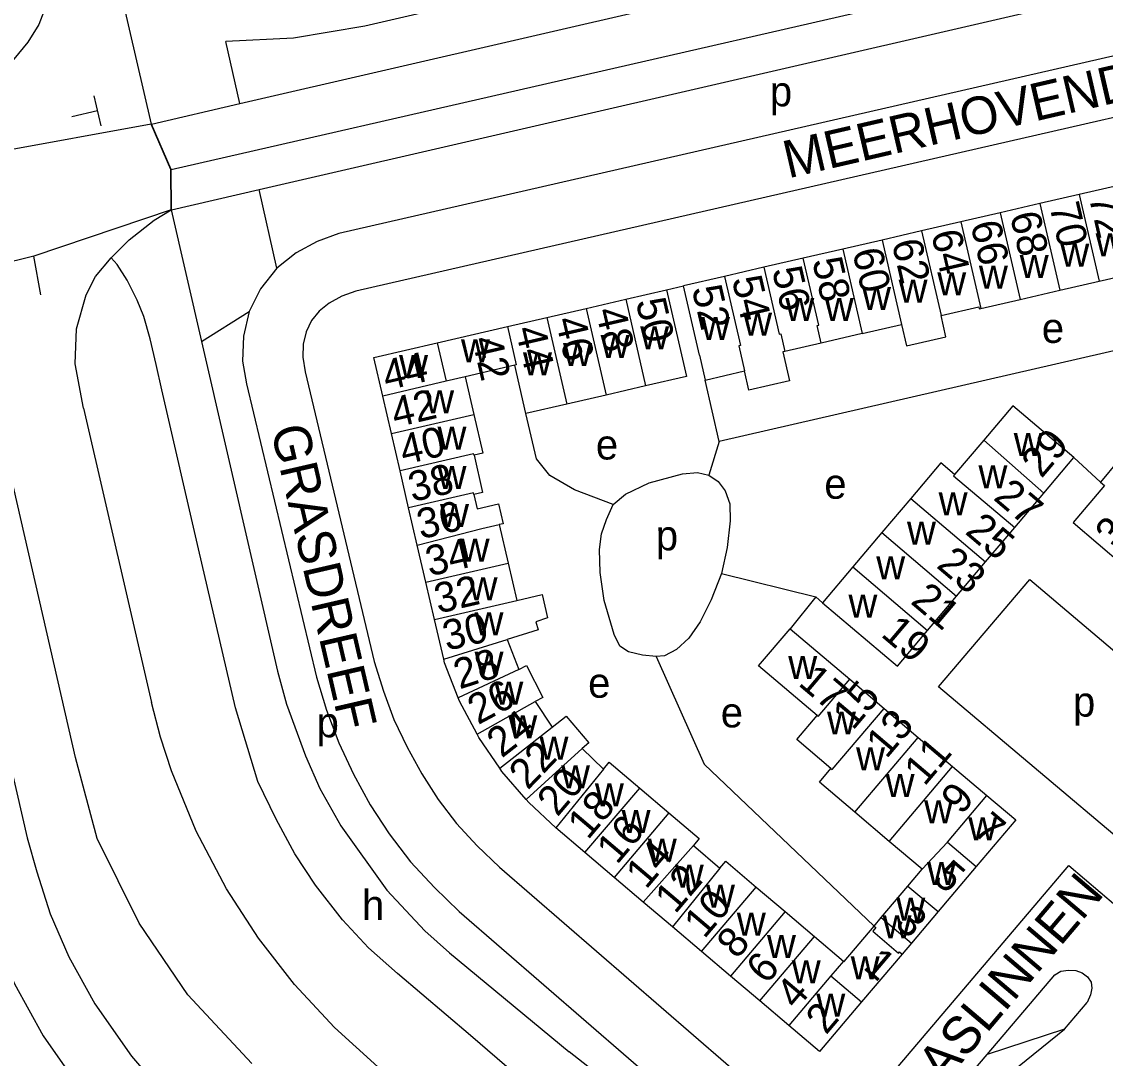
# Model space of a CAD drawing. Extents: x 155696 to 157795, y 382328 to 384028.
# Drawn here: x 156980.5 to 157125.2, y 382872.1 to 383010.6 of the extents above; entities that cross this region are included whole.
import ezdxf

# ---------------------------------------------------------------- set-up
doc = ezdxf.new("R2010")
doc.units = 0
for name, color, linetype in [('BLT_Basislijn', 7, 'Continuous'), ('BLT_Bebouwing', 7, 'Continuous'), ('BLT_Centroide', 7, 'Continuous'), ('BLT_Huisnummer', 7, 'Continuous'), ('BLT_Huisnummer_ tussenligend', 7, 'Continuous'), ('BLT_Onderverdeling_panden', 7, 'Continuous'), ('BLT_Straatnaam', 7, 'Continuous'), ('BLT_Vlakafsluiter', 7, 'Continuous')]:
    doc.layers.add(name, color=color, linetype=linetype)

msp = doc.modelspace()

# ---------------------------------------------------------------- linework, layer by layer
at = {"layer": 'BLT_Basislijn'}
for p, q in [((156991.2, 383025.43), (156997.8, 382996.87)), ((157000.48, 382990.8), (157144.66, 383023.87)), ((157009.64, 382999.61), (157007.78, 383007.9)), ((156990.15, 383000.66), (156991.08, 382996.64)), ((156990.62, 382998.65), (156987.22, 382997.84)), ((157000.43, 382990.79), (157000.48, 382990.8)), ((157014.56, 382977.64), (157012.23, 382988.14)), ((157000.45, 382985.42), (157004.5, 382967.85)), ((156983.08, 382974.07), (156982.14, 382979.23)), ((157066.62, 382974.73), (157068.86, 382975.26)), ((157004.5, 382967.85), (157010.89, 382971.82)), ((156998.44, 382964.77), (156997.65, 382968.18)), ((157130.64, 382967.6), (157073.64, 382954.48)), ((157073.64, 382954.48), (157071.76, 382962.68)), ((157073.64, 382954.48), (157072.23, 382949.99)), ((157073.92, 382936.86), (157086.53, 382933.71)), ((157102.93, 382921.71), (157115.1, 382936.06)), ((157115.1, 382936.06), (157142.52, 382912.82)), ((157086.53, 382933.71), (157083.1, 382929.46)), ((157087.41, 382932.94), (157086.53, 382933.71)), ((157130.39, 382898.51), (157102.93, 382921.71)), ((157119.74, 382875.96), (157109.4, 382872.61))]:
    msp.add_line(p, q, dxfattribs=at)
for points in [[(157141.82, 383036.66), (157026.31, 383009.94), (157016.79, 383008.34), (157007.78, 383007.9)], [(157009.64, 382999.61), (157143.19, 383030.48)], [(156984.75, 383023.89), (156985.11, 383020.66), (156985.01, 383017.86), (156984.59, 383015.33), (156983.78, 383012.71), (156982.79, 383010.16), (156981.32, 383007.83), (156978.83, 383004.77), (156975.54, 383002), (156971.61, 382999.81), (156968.02, 382998.69)], [(157225.61, 383020.55), (157025.13, 382974.57), (157023.26, 382973.88), (157021.57, 382972.96), (157020.21, 382971.89), (157019.21, 382970.62), (157018.48, 382969.12), (157018.09, 382967.47), (157018.02, 382965.73), (157018.36, 382963.76), (157027.58, 382925.09), (157028.79, 382921.15), (157030.21, 382917.33), (157031.95, 382913.66), (157033.92, 382910.07), (157036.13, 382906.66), (157038.56, 382903.46), (157041.32, 382900.49), (157044.3, 382897.61), (157083.16, 382863.95)], [(157012.23, 382988.14), (157145.75, 383018.97)], [(157147.55, 383010.85), (157022.84, 382982.25), (157019.94, 382981.18), (157017.17, 382979.67), (157014.56, 382977.64)], [(156997.85, 382996.88), (157009.64, 382999.61)], [(156997.8, 382996.87), (156997.85, 382996.88)], [(157000.5, 382985.43), (157012.23, 382988.14)], [(157000.45, 382985.42), (157000.5, 382985.43)], [(156987.63, 382964.84), (156987.83, 382969.54), (156989.11, 382974.06), (156990.35, 382976.51), (156992.44, 382979.01)], [(156997.65, 382968.18), (156996.8, 382971.16), (156995.91, 382973.36), (156994.57, 382976.01), (156993.25, 382978.14), (156992.44, 382979.01)], [(157014.56, 382977.64), (157012.39, 382974.89), (157010.89, 382971.82)], [(157010.89, 382971.82), (157010.12, 382968.54), (157010, 382965.2), (157010.51, 382962.16), (157019.86, 382922.98), (157021.21, 382918.58), (157022.83, 382914.23), (157024.82, 382910.02), (157027.05, 382905.96), (157029.58, 382902.06), (157032.43, 382898.31), (157035.61, 382894.89), (157038.9, 382891.7), (157078.5, 382857.4), (157082.07, 382855.34), (157086.2, 382854.46), (157090.43, 382854.58), (157094.71, 382856.13), (157097.78, 382858.93), (157109.4, 382872.61)], [(157011.22, 382871.38), (157002.68, 382880.56), (156996.21, 382890.16), (156990.58, 382901.43), (156987.67, 382912.27), (156975.07, 382967.25)], [(157004.5, 382967.85), (157014.68, 382923.81), (157015.87, 382919.38), (157018.4, 382912.51), (157020.33, 382908.11), (157023.11, 382903.14), (157029.25, 382894.54), (157034.31, 382889.11), (157037.62, 382886.17), (157053.62, 382872.96)], [(156988.76, 382958.94), (156987.63, 382964.84)], [(157048.82, 382867.88), (157040.41, 382875.15), (157030.67, 382883.41), (157026.83, 382886.83), (157023.32, 382890.6), (157019.73, 382895.23), (157016.99, 382899.4), (157014.48, 382904.04), (157012.03, 382909.05), (157009.04, 382918.9), (157004.13, 382940.13), (156999.23, 382961.36), (156998.44, 382964.77)], [(156958.82, 382962.66), (156961.45, 382961.03), (156963.44, 382959.25), (156965.46, 382957.15), (156966.17, 382956.29), (156967.72, 382954.08), (156969.6, 382950.41), (156970.85, 382946.49), (156981.24, 382901.53), (156982.51, 382897.01), (156984.3, 382891.38), (156986.82, 382885.64), (156990.27, 382879.38), (156995.17, 382872.36), (157001.96, 382864.47), (157051.62, 382822.37), (157052.07, 382821.99)], [(156988.76, 382958.94), (156997.84, 382919.6)], [(157059.49, 382946.04), (157054.33, 382948.01), (157051.04, 382949.94), (157049.22, 382952.15), (157047.82, 382958.21)], [(156956, 382956.01), (156957.59, 382954.51), (156958.77, 382953.41), (156959.97, 382951.96), (156961.16, 382950.04), (156962.09, 382947.31), (156963.04, 382944.34), (156973.39, 382899.52), (156974.75, 382894.69), (156976.71, 382888.51), (156979.55, 382882.05), (156983.38, 382875.09), (156988.76, 382867.38), (156996.24, 382858.7), (157050.84, 382812.41)], [(157121, 382952.33), (157124.54, 382949.06)], [(157059.49, 382946.04), (157061.14, 382947.45), (157064.28, 382948.96), (157068.72, 382950.14), (157070.73, 382950.32), (157072.23, 382949.99)], [(157072.23, 382949.99), (157073.49, 382949.12), (157074.42, 382947.9), (157075.07, 382946.13), (157075.11, 382943.86), (157074.68, 382940.33), (157073.92, 382936.86)], [(157065.21, 382925.76), (157063.41, 382925.93), (157061.54, 382926.4), (157060.36, 382927.16), (157059.61, 382928.7), (157058.26, 382933.22), (157057.74, 382936.98), (157057.64, 382940.07), (157057.94, 382942.13), (157058.57, 382944.07), (157059.49, 382946.04)], [(157073.92, 382936.86), (157072.56, 382933.31), (157071.1, 382930.37), (157069.56, 382928.22), (157067.93, 382926.71), (157066.31, 382925.84), (157065.21, 382925.76)], [(157065.21, 382925.76), (157071.64, 382911.36), (157094.31, 382889.76)], [(157071.84, 382835.75), (157069.41, 382837.08), (157068.52, 382837.78), (157065.76, 382839.99), (157062.82, 382842.34), (157035.41, 382864.76), (157028.07, 382870.94), (157022.25, 382876.2), (157016.92, 382881.95), (157012.12, 382888.15), (157007.84, 382894.72), (157003.78, 382902.42), (157000.49, 382910.47), (156999.05, 382915), (156997.84, 382919.6)], [(157092.01, 382864.5), (157120.32, 382897.82), (157130.77, 382888.94)], [(157109.4, 382872.61), (157118.43, 382883.24), (157119.23, 382883.73), (157120.26, 382883.88), (157121.24, 382883.83), (157122.1, 382883.49), (157122.79, 382882.95), (157123.29, 382882.25), (157123.41, 382881.47), (157123.21, 382880.56), (157122.78, 382879.54)], [(157119.74, 382875.96), (157122.78, 382879.54)], [(157089, 382845.93), (157106.46, 382865.26), (157119.74, 382875.96)], [(157079.41, 382852.65), (157053.62, 382872.96)]]:
    msp.add_lwpolyline(points, dxfattribs=at)
at = {"layer": 'BLT_Bebouwing'}
for p, q in [((157121.69, 382987.46), (157116.43, 382986.25)), ((157126.95, 382988.68), (157121.69, 382987.46)), ((157116.43, 382986.25), (157111.17, 382985.03)), ((157111.17, 382985.03), (157105.9, 382983.81)), ((157105.9, 382983.81), (157100.64, 382982.6)), ((157100.64, 382982.6), (157095.38, 382981.38)), ((157095.38, 382981.38), (157090.12, 382980.17)), ((157084.86, 382978.95), (157079.6, 382977.74)), ((157090.12, 382980.17), (157084.86, 382978.95)), ((157079.6, 382977.74), (157074.34, 382976.52)), ((157119.1, 382974.67), (157124.36, 382975.88)), ((157124.36, 382975.88), (157129.62, 382977.1)), ((157061.15, 382973.47), (157066.62, 382974.73)), ((157070.99, 382966.02), (157068.86, 382975.26)), ((157113.84, 382973.45), (157119.1, 382974.67)), ((157055.88, 382972.25), (157061.15, 382973.47)), ((157108.58, 382972.24), (157113.84, 382973.45)), ((157045.36, 382969.83), (157050.62, 382971.04)), ((157092.73, 382968.89), (157097.99, 382970.1)), ((157035.98, 382967.66), (157045.36, 382969.83)), ((157092.73, 382968.89), (157087.24, 382967.62)), ((157087.24, 382967.62), (157082.4, 382966.51)), ((157070.99, 382966.02), (157071.76, 382962.68)), ((157046.33, 382964.66), (157039.72, 382963.13)), ((157047.82, 382958.21), (157046.33, 382964.66)), ((157071.76, 382962.68), (157077.02, 382963.9)), ((157063.81, 382961.89), (157058.56, 382960.68)), ((157029.87, 382955.55), (157028.72, 382960.52)), ((157058.56, 382960.68), (157053.29, 382959.47)), ((157053.29, 382959.47), (157047.82, 382958.21)), ((157031.02, 382950.58), (157029.87, 382955.55)), ((157108.95, 382954.64), (157105.06, 382950.06)), ((157126.91, 382951.88), (157124.54, 382949.06)), ((157032.17, 382945.62), (157031.02, 382950.58)), ((157113.09, 382942.98), (157116.96, 382947.56)), ((157033.32, 382940.65), (157032.17, 382945.62)), ((157099.22, 382946.87), (157095.34, 382942.3)), ((157044.27, 382943.38), (157045.46, 382938.22)), ((157109.2, 382938.39), (157113.09, 382942.98)), ((157095.34, 382942.3), (157091.46, 382937.72)), ((157034.47, 382935.68), (157033.32, 382940.65)), ((157105.33, 382933.82), (157109.2, 382938.39)), ((157045.46, 382938.22), (157046.61, 382933.25)), ((157091.46, 382937.72), (157087.41, 382932.94)), ((157035.62, 382930.71), (157034.47, 382935.68)), ((157101.46, 382929.24), (157105.33, 382933.82)), ((157036.86, 382925.38), (157035.62, 382930.71)), ((157091.07, 382922.71), (157095.64, 382918.83)), ((157095.64, 382918.83), (157100.22, 382914.95)), ((157100.22, 382914.95), (157104.8, 382911.07)), ((157104.8, 382911.07), (157109.37, 382907.19)), ((157063.02, 382908.18), (157066.91, 382904.88)), ((157096.32, 382901.07), (157091.75, 382904.95)), ((157055.71, 382899.56), (157051.84, 382902.88)), ((157059.6, 382896.26), (157055.71, 382899.56)), ((157098.83, 382895.1), (157100.73, 382897.34)), ((157107.96, 382897.72), (157102.86, 382891.69)), ((157063.49, 382892.96), (157059.6, 382896.26)), ((157078.57, 382894.97), (157082.46, 382891.68)), ((157095.28, 382890.9), (157098.83, 382895.1)), ((157082.46, 382891.68), (157086.35, 382888.38)), ((157094.31, 382889.76), (157095.28, 382890.9)), ((157071.27, 382886.36), (157067.38, 382889.66)), ((157086.35, 382888.38), (157090.24, 382885.08)), ((157075.16, 382883.06), (157071.27, 382886.36)), ((157099.3, 382887.49), (157098.05, 382886.02)), ((157098.05, 382886.02), (157092.64, 382879.63)), ((157079.05, 382879.77), (157075.16, 382883.06)), ((157082.93, 382876.47), (157079.05, 382879.77))]:
    msp.add_line(p, q, dxfattribs=at)
for points in [[(157074.34, 382976.52), (157068.86, 382975.26)], [(157066.62, 382974.73), (157069.29, 382963.15), (157063.81, 382961.89)], [(157050.62, 382971.04), (157055.88, 382972.25)], [(157103.25, 382971.32), (157108.29, 382972.48), (157108.36, 382972.19), (157108.58, 382972.24)], [(157097.99, 382970.1), (157098.65, 382967.26), (157103.91, 382968.47), (157103.25, 382971.32)], [(157028.72, 382960.52), (157027.52, 382965.71), (157035.98, 382967.66)], [(157082.4, 382966.51), (157082.12, 382966.44), (157083.01, 382962.58), (157077.61, 382961.34), (157077.02, 382963.9)], [(157039.72, 382963.13), (157040.88, 382958.09)], [(157121, 382952.33), (157112.84, 382959.23), (157108.95, 382954.64)], [(157040.88, 382958.09), (157042.07, 382952.9), (157040.9, 382952.63)], [(157040.9, 382952.63), (157042.05, 382947.66), (157040.89, 382947.4)], [(157105.06, 382950.06), (157103.23, 382951.61), (157099.22, 382946.87)], [(157116.96, 382947.56), (157121, 382952.33)], [(157124.54, 382949.06), (157125.07, 382948.62), (157120.88, 382943.64), (157127.56, 382937.98)], [(157040.89, 382947.4), (157041.33, 382945.49), (157044.17, 382946.14), (157044.77, 382943.5), (157044.27, 382943.38)], [(157046.61, 382933.25), (157049.98, 382934.03), (157050.7, 382930.91), (157049.13, 382930.41), (157049.48, 382929.32), (157045.34, 382928.03)], [(157087.41, 382932.94), (157097.42, 382924.47), (157101.46, 382929.24)], [(157086.71, 382917.89), (157078.9, 382924.51), (157083.1, 382929.46)], [(157083.1, 382929.46), (157091.07, 382922.71)], [(157045.34, 382928.03), (157046.86, 382924.02)], [(157038.8, 382920.25), (157036.97, 382924.9), (157036.86, 382925.38)], [(157046.86, 382924.02), (157047.91, 382924.56), (157050.1, 382920.3), (157049.06, 382919.76)], [(157041.3, 382915.39), (157038.98, 382919.79), (157038.8, 382920.25)], [(157049.06, 382919.76), (157051.32, 382916.34)], [(157051.32, 382916.34), (157053.22, 382917.78), (157056.23, 382914.22), (157055.33, 382913.46)], [(157088.55, 382910.8), (157083.99, 382914.68), (157086.71, 382917.89)], [(157044.34, 382910.83), (157041.54, 382914.94), (157041.3, 382915.39)], [(157055.33, 382913.46), (157058.19, 382910.71)], [(157047.87, 382906.65), (157044.62, 382910.42), (157044.34, 382910.83)], [(157058.19, 382910.71), (157058.96, 382911.63), (157063.02, 382908.18)], [(157091.75, 382904.95), (157087.01, 382908.97), (157088.55, 382910.8)], [(157051.84, 382902.88), (157048.2, 382906.26), (157047.87, 382906.65)], [(157109.37, 382907.19), (157113.23, 382903.93), (157107.96, 382897.72)], [(157066.91, 382904.88), (157070.96, 382901.44), (157070.19, 382900.53)], [(157100.73, 382897.34), (157096.32, 382901.07)], [(157070.19, 382900.53), (157073.74, 382897.5)], [(157073.74, 382897.5), (157074.51, 382898.41), (157078.57, 382894.97)], [(157067.38, 382889.66), (157063.49, 382892.96)], [(157102.86, 382891.69), (157099.3, 382887.49)], [(157090.24, 382885.08), (157090.3, 382885.03), (157094.31, 382889.76)], [(157092.64, 382879.63), (157087.02, 382873), (157082.93, 382876.47)]]:
    msp.add_lwpolyline(points, dxfattribs=at)
at = {"layer": 'BLT_Onderverdeling_panden'}
for p, q in [((157121.69, 382987.46), (157124.36, 382975.88)), ((157116.43, 382986.25), (157119.1, 382974.67)), ((157111.17, 382985.03), (157113.84, 382973.45)), ((157105.9, 382983.81), (157108.58, 382972.24)), ((157100.64, 382982.6), (157103.25, 382971.32)), ((157095.38, 382981.38), (157097.99, 382970.1)), ((157090.12, 382980.17), (157092.73, 382968.89)), ((157061.15, 382973.47), (157063.81, 382961.89)), ((157055.88, 382972.25), (157058.56, 382960.68)), ((157050.62, 382971.04), (157053.29, 382959.47)), ((157035.98, 382967.66), (157037.16, 382962.55)), ((157039.72, 382963.13), (157037.16, 382962.55)), ((157029.87, 382955.55), (157040.88, 382958.09)), ((157108.95, 382954.64), (157116.96, 382947.56)), ((157105.06, 382950.06), (157104.93, 382949.89)), ((157104.93, 382949.89), (157113.09, 382942.98)), ((157099.22, 382946.87), (157109.2, 382938.39)), ((157095.34, 382942.3), (157105.33, 382933.82)), ((157034.47, 382935.68), (157045.46, 382938.22)), ((157091.46, 382937.72), (157101.46, 382929.24)), ((157035.62, 382930.71), (157046.61, 382933.25)), ((157036.86, 382925.38), (157045.34, 382928.03)), ((157046.86, 382924.02), (157038.8, 382920.25)), ((157041.3, 382915.39), (157049.06, 382919.76)), ((157044.34, 382910.83), (157051.32, 382916.34)), ((157091.75, 382904.95), (157100.22, 382914.95)), ((157047.87, 382906.65), (157055.33, 382913.46)), ((157096.32, 382901.07), (157104.8, 382911.07)), ((157058.19, 382910.71), (157051.84, 382902.88)), ((157055.71, 382899.56), (157063.02, 382908.18)), ((157104.11, 382900.98), (157109.37, 382907.19)), ((157066.91, 382904.88), (157059.6, 382896.26)), ((157100.73, 382897.34), (157104.11, 382900.98)), ((157104.11, 382900.98), (157107.96, 382897.72)), ((157070.19, 382900.53), (157063.49, 382892.96)), ((157073.74, 382897.5), (157067.38, 382889.66)), ((157071.27, 382886.36), (157078.57, 382894.97)), ((157098.83, 382895.1), (157102.86, 382891.69)), ((157082.46, 382891.68), (157075.16, 382883.06)), ((157095.28, 382890.9), (157099.3, 382887.49)), ((157079.05, 382879.77), (157086.35, 382888.38)), ((157090.24, 382885.08), (157088.56, 382883.1)), ((157088.56, 382883.1), (157082.93, 382876.47))]:
    msp.add_line(p, q, dxfattribs=at)
for points in [[(157087.24, 382967.62), (157086.7, 382969.95), (157086.93, 382970), (157084.86, 382978.95)], [(157079.6, 382977.74), (157081.66, 382968.8), (157081.86, 382968.84), (157082.4, 382966.51)], [(157074.34, 382976.52), (157076.47, 382967.29), (157076.25, 382967.24), (157077.02, 382963.9)], [(157045.36, 382969.83), (157046.54, 382964.72), (157046.33, 382964.66)], [(157037.16, 382962.55), (157028.72, 382960.52)], [(157040.9, 382952.63), (157040.85, 382952.85), (157031.02, 382950.58)], [(157040.89, 382947.4), (157040.83, 382947.62), (157032.17, 382945.62)], [(157033.32, 382940.65), (157041.93, 382942.85), (157044.27, 382943.38)], [(157086.71, 382917.89), (157086.87, 382917.76), (157091.07, 382922.71)], [(157088.55, 382910.8), (157088.73, 382910.68), (157095.64, 382918.83)], [(157094.31, 382889.76), (157094.56, 382889.54), (157094.14, 382889.05), (157097.59, 382886.12), (157097.73, 382886.29), (157098.05, 382886.02)], [(157088.56, 382883.1), (157092.64, 382879.63)]]:
    msp.add_lwpolyline(points, dxfattribs=at)
at = {"layer": 'BLT_Vlakafsluiter'}
for p, q in [((156997.8, 382996.87), (156966.63, 382991.18)), ((157000.43, 382990.79), (156997.8, 382996.87)), ((157000.48, 382990.8), (156997.85, 382996.88)), ((157000.45, 382985.42), (157000.43, 382990.79)), ((157000.5, 382985.43), (157000.48, 382990.8)), ((157000.45, 382985.42), (156982.14, 382979.23)), ((156982.14, 382979.23), (156966.87, 382975.48))]:
    msp.add_line(p, q, dxfattribs=at)
msp.add_lwpolyline([(156992.44, 382979.01), (156994.85, 382981.41), (156998.2, 382984.05), (157000.45, 382985.42)], dxfattribs=at)

# ---------------------------------------------------------------- texts
at = {"layer": 'BLT_Centroide'}
for s, p in [('p', (157080.4, 382999.25)), ('w', (157123.89, 382979.23)), ('w', (157119.18, 382977.82)), ('w', (157113.76, 382976.32)), ('w', (157108.31, 382974.87)), ('w', (157097.59, 382973.03)), ('w', (157102.75, 382974.01)), ('w', (157092.71, 382972.06)), ('w', (157082.46, 382970.57)), ('w', (157087.73, 382970.57)), ('w', (157076.83, 382968.62)), ('w', (157071.21, 382968.04)), ('e', (157116.71, 382967.64)), ('w', (157057.8, 382965.62)), ('w', (157063.08, 382966.8)), ('w', (157039.15, 382965.07)), ('w', (157052.79, 382964.54)), ('w', (157030.89, 382962.94)), ('w', (157047.44, 382963.3)), ('w', (157034.38, 382958.26)), ('w', (157036.02, 382953.38)), ('w', (157112.96, 382952.53)), ('e', (157057.17, 382952.07)), ('w', (157108.25, 382948.22)), ('w', (157036.02, 382948.11)), ('e', (157087.67, 382946.83)), ('w', (157102.93, 382944.6)), ('w', (157036.36, 382943.05)), ('p', (157065.17, 382939.94)), ('w', (157098.71, 382940.69)), ('w', (157039.11, 382938.42)), ('w', (157094.6, 382936.07)), ('w', (157040.18, 382933.28)), ('w', (157090.89, 382930.95)), ('w', (157040.97, 382928.6)), ('w', (157040.97, 382923.33)), ('w', (157082.85, 382922.75)), ('w', (157043.61, 382919.31)), ('e', (157056.13, 382920.25)), ('p', (157120.87, 382917.73)), ('p', (157019.88, 382914.97)), ('e', (157073.84, 382916.29)), ('w', (157088.03, 382915.34)), ('w', (157045.48, 382914.82)), ('w', (157049.64, 382911.97)), ('w', (157091.9, 382910.56)), ('w', (157052.52, 382908.17)), ('w', (157095.85, 382906.98)), ('w', (157057.04, 382905.74)), ('w', (157100.99, 382903.48)), ('w', (157060.6, 382902.18)), ('w', (157106.89, 382901.22)), ('w', (157064.1, 382898.34)), ('w', (157067.71, 382894.9)), ('w', (157101.38, 382895.25)), ('w', (157071.87, 382892.21)), ('h', (157025.94, 382890.56)), ('w', (157097.28, 382890.46)), ('w', (157075.99, 382888.45)), ('w', (157095.45, 382888.12)), ('w', (157080.01, 382885.48)), ('w', (157083.32, 382882.1)), ('w', (157091.19, 382882.63)), ('w', (157086.6, 382877.64))]:
    msp.add_text(s, height=4, dxfattribs=at).set_placement(p)
at = {"layer": 'BLT_Huisnummer'}
for s, rotation, p in [('70', 283.0052, (157117.7, 382985.96)), ('66', 283.0052, (157107.17, 382983.53)), ('62', 283.0052, (157096.65, 382981.08)), ('58', 283.0052, (157086.03, 382978.64)), ('54', 283.0052, (157075.31, 382976.17)), ('52', 283.0052, (157069.96, 382974.91)), ('50', 283.0052, (157062.48, 382973.2)), ('46', 283.0052, (157051.76, 382970.73)), ('42', 283.0052, (157040.61, 382968.13)), ('44', 13.0035, (157029.21, 382961.29)), ('40', 13.0035, (157031.51, 382951.35)), ('29', 49.7095, (157116.67, 382949.45)), ('27', 319.7095, (157110.1, 382946.81)), ('36', 13.0035, (157033.79, 382941.41)), ('31', 49.7095, (157126.54, 382940.01)), ('23', 319.7095, (157102.5, 382937.75)), ('32', 13.0035, (157036.12, 382931.48)), ('19', 319.7095, (157095.08, 382928.56)), ('28', 18.0035, (157038.97, 382921.35)), ('17', 319.7095, (157084.04, 382922.02)), ('15', 49.7095, (157091.48, 382915.78)), ('24', 38.0035, (157044.6, 382912.11)), ('11', 49.7095, (157101.04, 382908.32)), ('20', 49.7095, (157052.03, 382904.24)), ('7', 319.7095, (157107.35, 382902.26)), ('16', 49.7095, (157059.98, 382897.85)), ('12', 49.7095, (157067.76, 382891.26)), ('5', 319.7095, (157102, 382895.86)), ('8', 49.7095, (157076.01, 382885.21)), ('1', 319.7095, (157092.7, 382884.15)), ('4', 49.7095, (157083.93, 382878.47)), ('2', 49.7095, (157087.9, 382875.12))]:
    msp.add_text(s, height=4, rotation=rotation, dxfattribs=at).set_placement(p)
at = {"layer": 'BLT_Huisnummer_ tussenligend'}
for s, rotation, p in [('72', 283.0052, (157122.96, 382987.15)), ('68', 283.0052, (157112.43, 382984.74)), ('64', 283.0052, (157101.91, 382982.31)), ('60', 283.0052, (157091.39, 382979.88)), ('56', 283.0052, (157080.67, 382977.41)), ('48', 283.0052, (157057.12, 382971.96)), ('44', 283.0052, (157046.4, 382969.49)), ('42', 13.0035, (157030.38, 382956.33)), ('38', 13.0035, (157032.65, 382946.38)), ('25', 319.7095, (157106.32, 382942.26)), ('34', 13.0035, (157034.95, 382936.45)), ('21', 319.7095, (157099.05, 382932.94)), ('30', 13.0035, (157037.24, 382926.51)), ('26', 28.0035, (157041.43, 382916.58)), ('13', 49.7095, (157095.96, 382911.99)), ('22', 46.2095, (157048.07, 382907.82)), ('9', 49.7095, (157105.98, 382904.48)), ('18', 49.7095, (157056.1, 382901.16)), ('14', 49.7095, (157063.87, 382894.55)), ('10', 49.7095, (157071.64, 382887.94)), ('3', 319.7095, (157096.91, 382889.86)), ('6', 49.7095, (157079.96, 382881.84))]:
    msp.add_text(s, height=4, rotation=rotation, dxfattribs=at).set_placement(p)
at = {"layer": 'BLT_Straatnaam'}
for s, rotation, p in [('MEERHOVENDREEF', 13.007, (157082.84, 382989.61)), ('GRASDREEF', 283.007, (157013.74, 382956.16)), ('GRASLINNEN', 49.712, (157097.08, 382860.87))]:
    msp.add_text(s, height=5, rotation=rotation, dxfattribs=at).set_placement(p)

doc.saveas('drawing.dxf')
